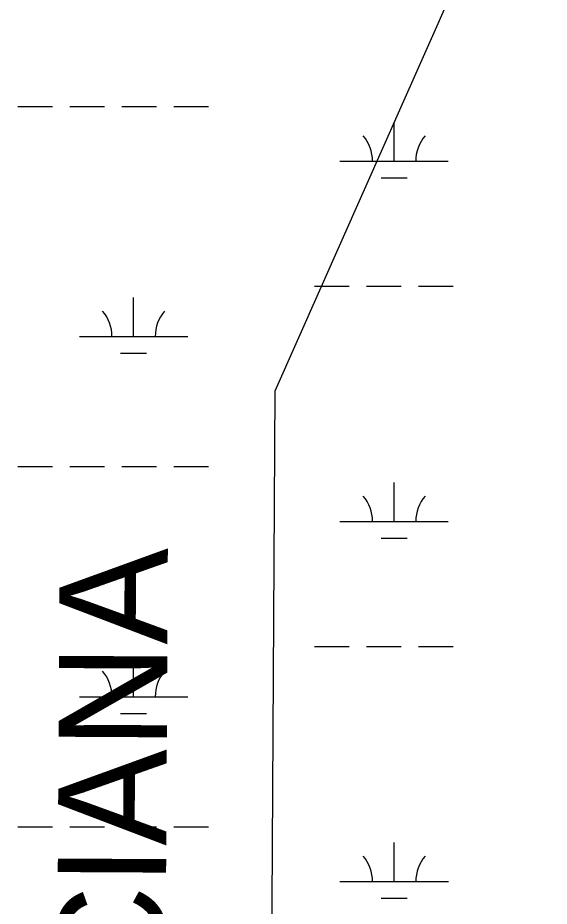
# Model space of a CAD drawing. Extents: x 3263578 to 3301413, y 764927 to 798602.
# Drawn here: x 3293422 to 3293913, y 786098 to 786918 of the extents above; entities that cross this region are included whole.
import ezdxf

# ---------------------------------------------------------------- set-up
doc = ezdxf.new("R2010")
doc.units = 0
for name, color, linetype in [('V-TOPO-BNDY', 7, 'Continuous'), ('V-TOPO-GNAM-IDEN', 7, 'Continuous'), ('V-WETL-SWMP', 7, 'Continuous')]:
    doc.layers.add(name, color=color, linetype=linetype)

msp = doc.modelspace()

# ---------------------------------------------------------------- linework, layer by layer
at = {"layer": 'V-TOPO-BNDY'}
msp.add_lwpolyline([(3299171.8, 792803.85), (3294693.52, 792012.26), (3294407.24, 788260.64), (3293659.32, 786573.57), (3293647.84, 784628.78), (3293622.95, 784145.79), (3293562.11, 783871.7), (3293439.77, 783580.65)], dxfattribs=at)
at = {"layer": 'V-WETL-SWMP'}
for p, q in [((3293422.1, 786836.64), (3293454.1, 786836.64)), ((3293470.1, 786836.64), (3293502.1, 786836.64)), ((3293518.1, 786836.64), (3293550.1, 786836.65)), ((3293566.1, 786836.65), (3293598.1, 786836.65)), ((3293769.42, 786785.92), (3293769.41, 786821.92)), ((3293719.42, 786785.92), (3293819.42, 786785.92)), ((3293757.42, 786770.49), (3293781.42, 786770.49)), ((3293696.02, 786670.48), (3293728.02, 786670.49)), ((3293744.02, 786670.49), (3293776.02, 786670.49)), ((3293792.02, 786670.49), (3293824.02, 786670.49)), ((3293528.96, 786624.04), (3293528.96, 786660.04)), ((3293478.96, 786624.04), (3293578.96, 786624.05)), ((3293516.96, 786608.61), (3293540.96, 786608.61)), ((3293422.12, 786503.96), (3293454.12, 786503.97)), ((3293470.12, 786503.97), (3293502.12, 786503.97)), ((3293518.12, 786503.97), (3293550.12, 786503.97)), ((3293566.12, 786503.97), (3293598.12, 786503.98)), ((3293769.44, 786453.25), (3293769.44, 786489.25)), ((3293719.44, 786453.24), (3293819.44, 786453.25)), ((3293757.44, 786437.81), (3293781.44, 786437.82)), ((3293696.04, 786337.81), (3293728.04, 786337.81)), ((3293744.04, 786337.81), (3293776.04, 786337.81)), ((3293792.04, 786337.82), (3293824.04, 786337.82)), ((3293528.98, 786291.37), (3293528.98, 786327.37)), ((3293478.98, 786291.36), (3293578.98, 786291.37)), ((3293516.98, 786275.93), (3293540.98, 786275.94)), ((3293422.15, 786171.29), (3293454.15, 786171.29)), ((3293470.15, 786171.29), (3293502.14, 786171.29)), ((3293518.14, 786171.29), (3293550.14, 786171.3)), ((3293566.14, 786171.3), (3293598.14, 786171.3)), ((3293769.46, 786120.57), (3293769.46, 786156.57)), ((3293719.46, 786120.57), (3293819.46, 786120.57)), ((3293757.46, 786105.14), (3293781.46, 786105.14))]:
    msp.add_line(p, q, dxfattribs=at)
for centre, start, end in [((3293714.17, 786786.39), 359.23234, 40.776), ((3293824.66, 786786.4), 139.23235, 180.77601), ((3293473.71, 786624.51), 359.23234, 40.776), ((3293584.2, 786624.52), 139.23235, 180.77601), ((3293714.2, 786453.72), 359.23234, 40.776), ((3293824.68, 786453.72), 139.23235, 180.77601), ((3293473.74, 786291.84), 359.23234, 40.776), ((3293584.22, 786291.85), 139.23235, 180.77601), ((3293714.22, 786121.04), 359.23234, 40.776), ((3293824.71, 786121.05), 139.23235, 180.77601)]:
    msp.add_arc(centre, 35.25, start, end, dxfattribs=at)

# ---------------------------------------------------------------- texts
at = {"layer": 'V-TOPO-GNAM-IDEN'}
msp.add_text('EAST  FELICIANA', height=99.9998, rotation=89.69289, dxfattribs=at).set_placement((3293554.64, 785314.01))

doc.saveas('drawing.dxf')
